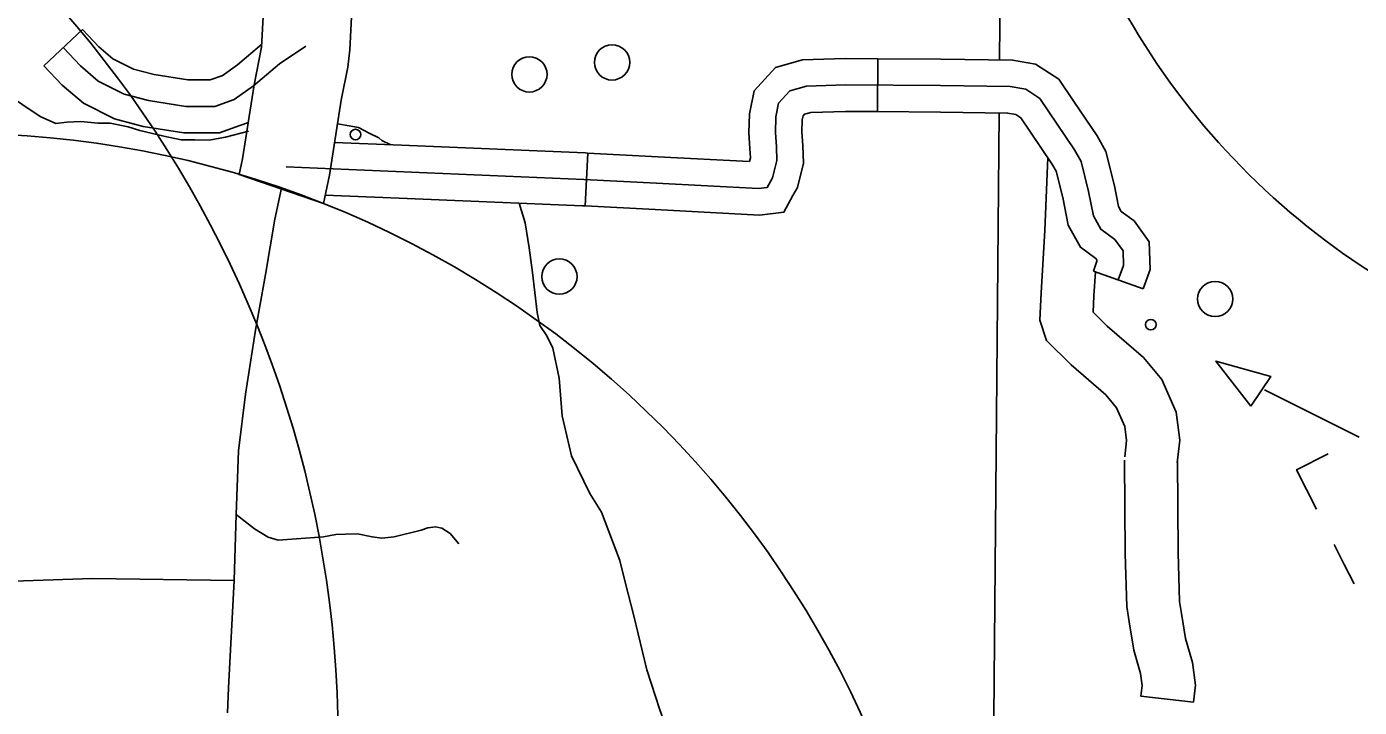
# Model space of a CAD drawing. Extents: x 22866 to 28196, y 1324810 to 1328105.
# Drawn here: x 25651.5 to 25742.1, y 1325814.2 to 1325860.5 of the extents above; entities that cross this region are included whole.
import ezdxf

# ---------------------------------------------------------------- set-up
doc = ezdxf.new("R2010")
doc.units = 0
for name, color, linetype in [('Level 15', 7, 'Continuous'), ('Level 31', 7, 'Continuous'), ('Level 32', 7, 'Continuous'), ('Level 35', 7, 'Continuous'), ('Level 45', 7, 'Continuous'), ('Level 46', 7, 'Continuous'), ('Level 5', 7, 'Continuous'), ('Level 56', 7, 'Continuous'), ('Level 57', 7, 'Continuous'), ('Level 63', 7, 'Continuous')]:
    doc.layers.add(name, color=color, linetype=linetype)

msp = doc.modelspace()

# ---------------------------------------------------------------- linework, layer by layer
at = {"layer": 'Level 15'}
msp.add_line((25671.651, 1325848.464), (25665.936, 1325850.438), dxfattribs=at)
for points in [[(25667.457, 1325859.086), (25667.733, 1325864.509), (25667.829, 1325868.288), (25667.878, 1325875.473), (25668.219, 1325883.148), (25668.268, 1325885.718), (25668.464, 1325890.893), (25668.856, 1325897.256), (25669.044, 1325900.307), (25669.448, 1325904.441), (25669.888, 1325908.948), (25670.31, 1325912.551), (25670.86, 1325917.656), (25671.385, 1325922.705), (25677.354, 1325922.085)], [(25677.354, 1325922.085), (25676.828, 1325917.025), (25676.274, 1325911.881), (25675.855, 1325908.307), (25675.42, 1325903.857), (25675.027, 1325899.83), (25674.845, 1325896.887), (25674.458, 1325890.594), (25674.266, 1325885.547), (25674.218, 1325882.958), (25673.878, 1325875.319), (25673.83, 1325868.192), (25673.731, 1325864.28), (25673.456, 1325858.904), (25673.307, 1325857.733)], [(25665.936, 1325850.438), (25666.162, 1325851.497), (25666.955, 1325856.53), (25667.457, 1325859.086)], [(25673.307, 1325857.733), (25672.865, 1325855.485), (25672.065, 1325850.403), (25671.651, 1325848.464)], [(25668.808, 1325849.518), (25668.354, 1325847.392), (25667.722, 1325843.644), (25667.041, 1325839.847), (25666.36, 1325835.515)], [(25666.36, 1325835.515), (25665.874, 1325831.655), (25665.734, 1325827.319), (25665.582, 1325822.844), (25665.193, 1325815.543), (25665.14, 1325813.832)]]:
    msp.add_lwpolyline(points, dxfattribs=at)
at = {"layer": 'Level 31'}
msp.add_lwpolyline([(25665.734, 1325827.319), (25666.979, 1325826.348), (25667.895, 1325825.78), (25668.572, 1325825.578), (25669.817, 1325825.67), (25671.666, 1325825.816), (25672.509, 1325825.963), (25673.15, 1325825.981), (25673.973, 1325826), (25674.962, 1325825.798), (25675.64, 1325825.725), (25676.463, 1325825.798), (25678.313, 1325826.256), (25678.765, 1325826.421), (25679.277, 1325826.476), (25679.717, 1325826.403), (25680.266, 1325826.036), (25680.87, 1325825.34)], dxfattribs=at)
at = {"layer": 'Level 32'}
msp.add_lwpolyline([(25665.582, 1325822.844), (25655.963, 1325822.967), (25649.225, 1325822.747), (25644.941, 1325823.113), (25641.645, 1325823.223), (25639.778, 1325823.553), (25638.13, 1325824.14), (25636.629, 1325824.799)], dxfattribs=at)
at = {"layer": 'Level 35'}
for points in [[(25649.907, 1325856.064), (25652.391, 1325854.384), (25653.468, 1325853.902), (25654.213, 1325854), (25655.163, 1325854.049), (25656.306, 1325853.938), (25657.154, 1325853.938), (25658.371, 1325853.68), (25659.182, 1325853.421), (25660.804, 1325853.052), (25661.984, 1325852.794), (25662.915, 1325852.801), (25663.883, 1325852.774), (25664.602, 1325852.905), (25665.007, 1325852.978), (25666.556, 1325853.384)], [(25672.614, 1325853.888), (25673.406, 1325853.753), (25674.033, 1325853.643), (25674.805, 1325853.219), (25675.436, 1325852.938), (25675.619, 1325852.754), (25676.234, 1325852.456)], [(25684.962, 1325848.489), (25685.37, 1325847.154), (25685.658, 1325845.454), (25685.867, 1325843.779), (25686.181, 1325841.057), (25686.364, 1325840.168)], [(25686.364, 1325840.168), (25686.848, 1325839.474), (25687.266, 1325838.637), (25687.684, 1325836.596), (25687.893, 1325834.031), (25688.521, 1325831.31), (25689.776, 1325828.746), (25690.56, 1325827.49), (25691.815, 1325824.192), (25692.181, 1325822.727), (25692.756, 1325820.424), (25693.645, 1325816.761), (25694.534, 1325814.039), (25695.841, 1325810.376), (25697.462, 1325807.1), (25698.089, 1325805.111), (25698.037, 1325803.489), (25698.109, 1325803.243)]]:
    msp.add_lwpolyline(points, dxfattribs=at)
at = {"layer": 'Level 45'}
for p, q in [((25652.65, 1325857.828), (25655.273, 1325860.294)), ((25709.359, 1325858.31), (25709.339, 1325854.709)), ((25689.636, 1325851.896), (25689.45, 1325848.3)), ((25727.403, 1325842.659), (25724.015, 1325843.877))]:
    msp.add_line(p, q, dxfattribs=at)
for points in [[(25655.273, 1325860.294), (25656.376, 1325859.122), (25657.342, 1325858.301), (25658.738, 1325857.603), (25660.145, 1325857.233), (25662.442, 1325856.866), (25663.962, 1325856.866), (25664.743, 1325857.149)], [(25653.962, 1325859.061), (25655.134, 1325857.815), (25656.342, 1325856.789), (25658.1, 1325855.909), (25659.773, 1325855.469), (25662.3, 1325855.066), (25664.277, 1325855.066), (25665.595, 1325855.542), (25666.913, 1325856.459), (25668.671, 1325857.961), (25670.465, 1325859.171)], [(25664.743, 1325857.149), (25664.761, 1325857.155), (25665.812, 1325857.886), (25667.468, 1325859.301)], [(25652.65, 1325857.828), (25653.891, 1325856.508), (25655.342, 1325855.276), (25657.461, 1325854.215), (25659.401, 1325853.705), (25662.157, 1325853.266), (25664.592, 1325853.266), (25665.967, 1325853.763)], [(25709.359, 1325858.31), (25707.127, 1325858.322), (25704.229, 1325858.242), (25702.386, 1325857.706), (25700.939, 1325856.119), (25700.629, 1325854.568), (25700.584, 1325853.261), (25700.662, 1325852.204), (25700.687, 1325851.576), (25700.623, 1325851.321)], [(25722.673, 1325855.411), (25721.654, 1325856.914), (25720.088, 1325857.939), (25718.52, 1325858.21), (25713.647, 1325858.285), (25709.359, 1325858.31)], [(25725.709, 1325843.268), (25726.064, 1325844.255), (25726.028, 1325845.244), (25725.478, 1325846.014), (25724.526, 1325846.71), (25724.014, 1325847.627), (25723.684, 1325849.276), (25723.171, 1325851.328), (25722.732, 1325852.113), (25720.366, 1325855.605), (25719.414, 1325856.229), (25718.352, 1325856.412), (25713.628, 1325856.485), (25707.147, 1325856.522), (25704.51, 1325856.448), (25703.375, 1325856.119), (25702.606, 1325855.276), (25702.423, 1325854.359), (25702.386, 1325853.296), (25702.459, 1325852.307), (25702.496, 1325851.39), (25702.203, 1325850.218), (25701.837, 1325849.558), (25701.251, 1325849.485), (25694.308, 1325849.851), (25689.364, 1325850.107), (25669.114, 1325850.95)], [(25727.403, 1325842.659), (25727.876, 1325843.973), (25727.807, 1325845.85), (25726.775, 1325847.296), (25725.906, 1325847.932), (25725.723, 1325848.258), (25725.441, 1325849.671), (25724.86, 1325851.998), (25724.265, 1325853.06), (25722.673, 1325855.411)], [(25709.339, 1325854.709), (25707.167, 1325854.721), (25704.791, 1325854.655), (25704.364, 1325854.531), (25704.273, 1325854.432), (25704.217, 1325854.151), (25704.189, 1325853.332), (25704.257, 1325852.409), (25704.305, 1325851.205), (25703.892, 1325849.551), (25703.585, 1325848.999)], [(25719.692, 1325853.391), (25719.078, 1325854.297), (25718.74, 1325854.518), (25718.184, 1325854.614), (25713.609, 1325854.685), (25709.339, 1325854.709)], [(25665.967, 1325853.763), (25666.553, 1325853.974)], [(25724.015, 1325843.877), (25724.252, 1325844.536), (25724.248, 1325844.638), (25724.181, 1325844.732), (25723.147, 1325845.489), (25722.304, 1325846.995), (25721.927, 1325848.881), (25721.483, 1325850.659), (25721.198, 1325851.167), (25719.692, 1325853.391)], [(25676.955, 1325852.426), (25672.413, 1325852.615)], [(25689.636, 1325851.896), (25689.448, 1325851.906), (25676.955, 1325852.426)], [(25700.623, 1325851.321), (25694.402, 1325851.649), (25689.636, 1325851.896)], [(25676.805, 1325848.828), (25671.774, 1325849.038)], [(25689.45, 1325848.3), (25689.28, 1325848.309), (25676.805, 1325848.828)], [(25703.585, 1325848.999), (25702.967, 1325847.885), (25701.316, 1325847.678), (25694.214, 1325848.053), (25689.45, 1325848.3)]]:
    msp.add_lwpolyline(points, dxfattribs=at)
at = {"layer": 'Level 46'}
for points in [[(25720.91, 1325851.593), (25720.714, 1325846.632), (25720.458, 1325842.389), (25720.368, 1325840.539), (25720.828, 1325839.156), (25722.493, 1325837.49), (25724.853, 1325835.45), (25725.581, 1325834.586), (25726.142, 1325833.303), (25726.265, 1325832.343), (25726.142, 1325831.237)], [(25729.721, 1325830.84), (25729.891, 1325832.373), (25729.648, 1325834.272), (25728.671, 1325836.507), (25727.422, 1325837.989), (25724.948, 1325840.128), (25723.999, 1325841.077), (25724.053, 1325842.193), (25724.152, 1325843.828)], [(25726.132, 1325831.028), (25726.168, 1325824.649), (25726.282, 1325821.07), (25726.447, 1325820.016), (25726.759, 1325818.102), (25727.226, 1325816.522), (25727.327, 1325815.71), (25727.242, 1325814.971), (25730.819, 1325814.559)], [(25730.819, 1325814.559), (25730.953, 1325815.727), (25730.762, 1325817.26), (25730.276, 1325818.905), (25730.003, 1325820.583), (25729.874, 1325821.406), (25729.769, 1325824.717), (25729.732, 1325831.049)]]:
    msp.add_lwpolyline(points, dxfattribs=at)
at = {"layer": 'Level 5'}
for points in [[(25717.639, 1325858.223), (25718.014, 1325900.222)], [(25716.852, 1325769.847), (25717.607, 1325854.623)]]:
    msp.add_lwpolyline(points, dxfattribs=at)
at = {"layer": 'Level 56'}
for centre, radius in [((25691.285, 1325858.059), 1.2), ((25685.663, 1325857.243), 1.2), ((25673.841, 1325853.152), 0.36), ((25687.703, 1325843.497), 1.2), ((25732.294, 1325841.974), 1.2)]:
    msp.add_circle(centre, radius, dxfattribs=at)
at = {"layer": 'Level 57'}
for p, q in [((25735.648, 1325835.797), (25742.088, 1325832.574)), ((25741.07, 1325823.93), (25740.385, 1325825.289)), ((25741.07, 1325823.93), (25741.735, 1325822.609))]:
    msp.add_line(p, q, dxfattribs=at)
msp.add_lwpolyline([(25734.708, 1325834.682), (25736.076, 1325836.713), (25732.346, 1325837.75)], close=True, dxfattribs=at)
msp.add_lwpolyline([(25739.181, 1325827.682), (25737.831, 1325830.362), (25739.975, 1325831.442)], dxfattribs=at)
msp.add_circle((25727.918, 1325840.229), 0.36, dxfattribs=at)
at = {"layer": 'Level 63'}
for centre, radius, start, end in [((25597.166, 1325811.833), 75.502, 213.99033, 146.42373), ((25770.13, 1325886.331), 50.509, 190.05157, 300.25426), ((25646.75, 1325785.634), 67.585, 333.54022, 146.42373)]:
    msp.add_arc(centre, radius, start, end, dxfattribs=at)

doc.saveas('drawing.dxf')
